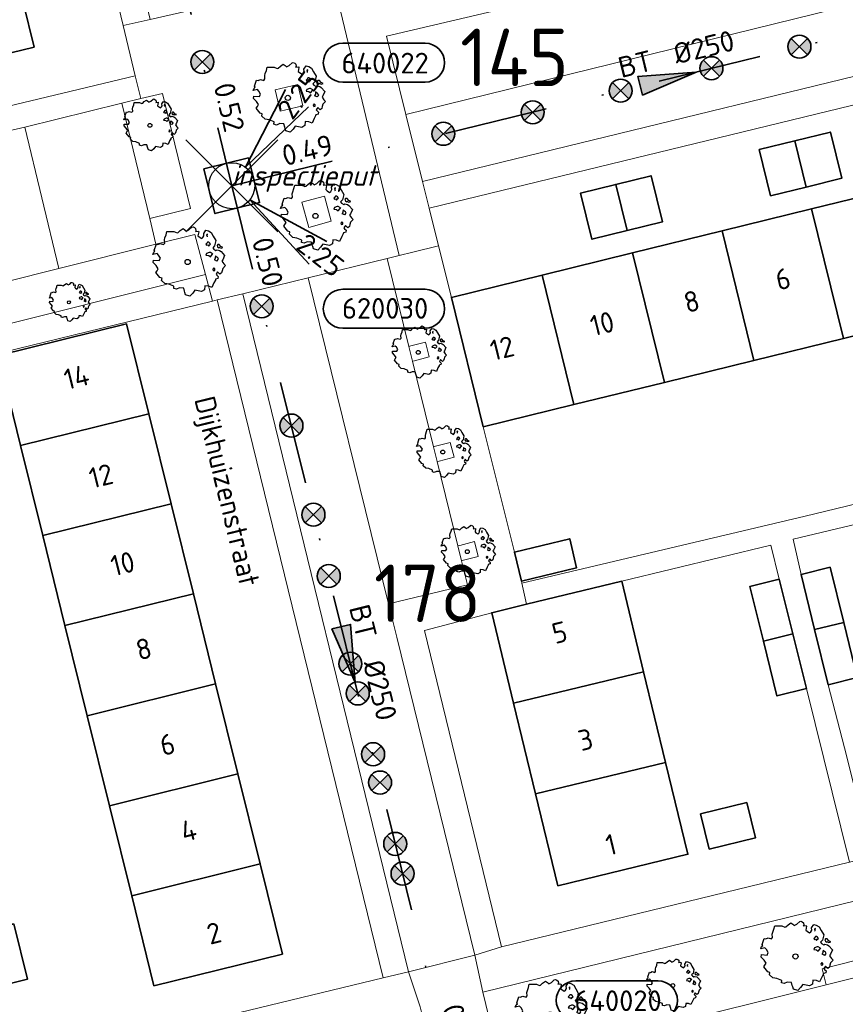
# Model space of a CAD drawing. Header units: metres. Extents: x 152391 to 157968, y 462336 to 467280.
# Tile 634 of 656: x 156888 to 156942, y 464532 to 464597. Entities that reach past the tile are written whole.
import ezdxf
from ezdxf.enums import TextEntityAlignment as Align

# ---------------------------------------------------------------- set-up
doc = ezdxf.new("R2010")
doc.units = ezdxf.units.M
doc.header["$LTSCALE"] = 0.75
doc.header["$PDMODE"] = 3
doc.header["$PDSIZE"] = 3
doc.linetypes.add('RI-VWA_BETON', pattern=[19, 9, -5, 0, -5])
doc.layers.get('0').update_dxf_attribs({"lineweight": 25})
doc.layers.get('defpoints').update_dxf_attribs({"lineweight": 25})
for name, color, linetype, lineweight in [('B-GV-GR-BOOM-S', 252, 'Continuous', 25), ('B-WE-GR-BEPLANTING_CULTUUR_BODEMBEDEKKER-GV', 251, 'Continuous', 18), ('B-WE-GR-GROENVOORZIENING-GV', 251, 'Continuous', 18), ('B-WE-OG-BEBOUWING-GV', 6, 'Continuous', 35), ('B-WE-OG-BEBOUWING-T18', 1, 'Continuous', 18), ('B-WE-OG-TERREIN_CULTUURSCHEIDING-GV', 251, 'Continuous', 18), ('B-WE-OG-TOPOGRAFIE-T18', 1, 'Continuous', 18), ('B-WE-VH-VERHARDING_ASFALT-GV', 251, 'Continuous', 18), ('B-WE-VH-VERHARDING_BETONSTRAATSTEEN-GV', 251, 'Continuous', 18), ('B-WE-VH-VERHARDING_TEGEL-GV', 251, 'Continuous', 18), ('N-OI-RI-T50', 130, 'Continuous', 50), ('N-OI-RI-VWA_PUTNUMMER-S @ 0.75', 36, 'Continuous', 35), ('N-OI-RI-VWA_RIOOLPUT_INSPECTIEPUT-S', 36, 'Continuous', 35), ('N-OI-RI-VWA_STROOMRICHTING-S @ 0.75', 36, 'Continuous', 35), ('N-OI-RI-VWA_TRANSPORTLEIDING_BETON_250-G', 36, 'RI-VWA_BETON', 35)]:
    doc.layers.add(name, color=color, linetype=linetype, lineweight=lineweight)
doc.layers.add('inspectieput', color=7, linetype='Continuous', plot=False)
doc.layers.add('N-OI-RI-VRIJVERVAL_HULPSTUK-S', color=210, linetype='Continuous', lineweight=35, plot=False)
doc.styles.add('NLCS-ISO', font='isocpeur.ttf')
doc.styles.add('NLCS-ISO-M750-T18', font='NLCS-ISO.ttf', dxfattribs={"height": 1.35})
doc.styles.add('NLCS-ISO-M750-T18_CURSIEF', font='NLCS-ISO.ttf', dxfattribs={"oblique": 15, "height": 1.35})
doc.styles.add('NLCS-ISO-M750-T50', font='NLCS-ISO.ttf', dxfattribs={"height": 3.75})

# ---------------------------------------------------------------- blocks, each defined once
blk = doc.blocks.new('B-SRI-PUT_VWA-SO')
at = {"flags": 128}
blk.add_lwpolyline([(-2, 2), (2, 2), (2, -2), (-2, -2)], close=True, dxfattribs=at)
at = {"lineweight": -3, "flags": 128}
blk.add_lwpolyline([(2, -2), (2, 2), (-2, 2), (-2, -2)], close=True, dxfattribs=at)
at = {"lineweight": -3}
blk.add_circle((0, 0), 2, dxfattribs=at)
blk = doc.blocks.new('*U320')
for q in [(4.673, 8.365), (6.678, 6.871)]:
    blk.add_line((1.195, 1.604), q)
blk.add_lwpolyline([(16.81, 12.391), (9.652, 12.391, 1), (9.652, 9.007), (16.81, 9.007, 1)], format="xyb", close=True)
at = {"ltscale": 0.1, "style": 'NLCS-ISO'}
blk.add_attdef('PUTHGT', text='', height=1.8, rotation=53.31234, dxfattribs=at).set_placement((4.547, 6.15), align=Align.MIDDLE_LEFT)
blk.add_attdef('PUTNR', text='', height=1.8, dxfattribs=at).set_placement((13.333, 10.667), align=Align.MIDDLE_CENTER)
blk = doc.blocks.new('*U178')
for q in [(5.834, 7.601), (7.601, 5.834)]:
    blk.add_line((1.414, 1.414), q)
blk.add_lwpolyline([(16.81, 12.391), (9.652, 12.391, 1), (9.652, 9.007), (16.81, 9.007, 1)], format="xyb", close=True)
at = {"ltscale": 0.1, "style": 'NLCS-ISO'}
blk.add_attdef('PUTHGT', text='', height=1.8, rotation=45, dxfattribs=at).set_placement((5.388, 5.428), align=Align.MIDDLE_LEFT)
blk.add_attdef('PUTNR', text='', height=1.8, dxfattribs=at).set_placement((13.333, 10.667), align=Align.MIDDLE_CENTER)
blk = doc.blocks.new('*U231')
for q in [(6.729, -6.822), (8.264, -4.849)]:
    blk.add_line((1.578, -1.229), q)
blk.add_lwpolyline([(16.81, -12.391), (9.652, -12.391, -1), (9.652, -9.007), (16.81, -9.007, -1)], format="xyb", close=True)
at = {"ltscale": 0.1, "style": 'NLCS-ISO'}
blk.add_attdef('PUTHGT', text='', height=1.8, rotation=322.10096, dxfattribs=at).set_placement((6.018, -4.72), align=Align.MIDDLE_LEFT)
blk.add_attdef('PUTNR', text='', height=1.8, dxfattribs=at).set_placement((13.333, -8.867), align=Align.MIDDLE_CENTER)
blk = doc.blocks.new('*U34')
at = {"ltscale": 0.1}
blk.add_hatch(color=256, dxfattribs=at).paths.add_polyline_path([(2.5, 0), (-2.5, -0.833), (-2.5, 0.833)])
at = {"ltscale": 0.1, "flags": 128}
blk.add_lwpolyline([(2.5, 0), (-2.5, -0.833), (-2.5, 0.833)], close=True, dxfattribs=at)
at = {"ltscale": 0.1, "style": 'NLCS-ISO'}
for tag, p in [('MAT', (-1, 0.5)), ('BOBL', (-32.674, 0))]:
    blk.add_attdef(tag, text='', height=1.8, dxfattribs=at).set_placement(p, align=Align.BOTTOM_RIGHT)
for tag, p in [('DIA', (1, 0.5)), ('BOBR', (31.728, -0.014))]:
    blk.add_attdef(tag, text='', height=1.8, dxfattribs=at).set_placement(p, align=Align.BOTTOM_LEFT)
at = {"layer": 'defpoints', "ltscale": 0.1, "style": 'NLCS-ISO', "flags": 1}
blk.add_attdef('JVA', text='', height=1.8, dxfattribs=at).set_placement((0, -1), align=Align.TOP_CENTER)
blk = doc.blocks.new('*U56')
at = {"ltscale": 0.1}
blk.add_hatch(color=256, dxfattribs=at).paths.add_polyline_path([(2.5, 0), (-2.5, -0.833), (-2.5, 0.833)])
at = {"ltscale": 0.1, "flags": 128}
blk.add_lwpolyline([(2.5, 0), (-2.5, -0.833), (-2.5, 0.833)], close=True, dxfattribs=at)
at = {"ltscale": 0.1, "style": 'NLCS-ISO'}
for tag, p in [('MAT', (-1, 0.5)), ('BOBL', (-29.73, 0))]:
    blk.add_attdef(tag, text='', height=1.8, dxfattribs=at).set_placement(p, align=Align.BOTTOM_RIGHT)
for tag, p in [('DIA', (1, 0.5)), ('BOBR', (28.784, -0.012))]:
    blk.add_attdef(tag, text='', height=1.8, dxfattribs=at).set_placement(p, align=Align.BOTTOM_LEFT)
at = {"layer": 'defpoints', "ltscale": 0.1, "style": 'NLCS-ISO', "flags": 1}
blk.add_attdef('JVA', text='', height=1.8, dxfattribs=at).set_placement((0, -1), align=Align.TOP_CENTER)
blk = doc.blocks.new('*U59')
at = {"ltscale": 0.1}
blk.add_hatch(color=256, dxfattribs=at).paths.add_polyline_path([(-2.5, 0), (2.5, -0.833), (2.5, 0.833)])
at = {"ltscale": 0.1, "flags": 128}
blk.add_lwpolyline([(-2.5, 0), (2.5, -0.833), (2.5, 0.833)], close=True, dxfattribs=at)
at = {"ltscale": 0.1, "style": 'NLCS-ISO'}
for tag, p in [('MAT', (-1, 0.5)), ('BOBL', (-31.521, 0))]:
    blk.add_attdef(tag, text='', height=1.8, dxfattribs=at).set_placement(p, align=Align.BOTTOM_RIGHT)
for tag, p in [('DIA', (1, 0.5)), ('BOBR', (33.597, -0.015))]:
    blk.add_attdef(tag, text='', height=1.8, dxfattribs=at).set_placement(p, align=Align.BOTTOM_LEFT)
at = {"layer": 'defpoints', "ltscale": 0.1, "style": 'NLCS-ISO', "flags": 1}
blk.add_attdef('JVA', text='', height=1.8, dxfattribs=at).set_placement((0, -1), align=Align.TOP_CENTER)
blk = doc.blocks.new('SRI-HULP')
h = blk.add_hatch(color=256)
h.dxf.hatch_style = 1
h.paths.add_polyline_path([(-0.707, 0.707, 0.198912), (-1, 0, 0.198912), (-0.707, -0.707), (0, 0)])
h = blk.add_hatch(color=256)
h.dxf.hatch_style = 1
h.paths.add_polyline_path([(1, 0, 0.198912), (0.707, 0.707), (0, 0), (0.707, -0.707, 0.198912)])
for p, q in [((-0.707, 0.707), (0.707, -0.707)), ((-0.707, -0.707), (0.707, 0.707))]:
    blk.add_line(p, q)
blk.add_circle((0, 0), 1)
blk = doc.blocks.new('ACMAP_ANN_TEMPLATE_type knoop')
at = {"layer": 'defpoints', "style": 'NLCS-ISO-M750-T18_CURSIEF', "oblique": 15}
blk.add_attdef('type_knoop', (0, 0), '', height=1.35, dxfattribs=at)
blk = doc.blocks.new('SGR-BOOM_21_30')
at = {"linetype": 'Continuous'}
for p, q in [((-1.109, 1.187), (-1.051, 1.335)), ((-1.051, 1.335), (-1.016, 1.499)), ((-1.016, 1.499), (-0.668, 1.499)), ((-0.668, 1.499), (-0.516, 1.433)), ((-0.516, 1.433), (-0.47, 1.45)), ((-0.47, 1.45), (-0.365, 1.548)), ((-0.365, 1.548), (-0.226, 1.647)), ((-0.226, 1.647), (-0.133, 1.581)), ((-0.133, 1.581), (-0.063, 1.515)), ((-0.063, 1.515), (0.065, 1.581)), ((0.065, 1.581), (0.205, 1.712)), ((0.205, 1.712), (0.263, 1.729)), ((0.263, 1.729), (0.333, 1.696)), ((0.333, 1.696), (0.391, 1.647)), ((0.402, 1.532), (0.379, 1.499)), ((0.379, 1.499), (0.53, 1.515)), ((0.391, 1.647), (0.402, 1.532)), ((0.542, 1.483), (0.507, 1.285)), ((0.507, 1.285), (0.565, 1.236)), ((0.53, 1.515), (0.542, 1.483)), ((0.751, 1.203), (0.798, 1.285)), ((0.786, 1.4), (0.891, 1.565)), ((0.798, 1.285), (0.786, 1.4)), ((0.891, 1.565), (1.019, 1.532)), ((0.972, 1.368), (0.926, 1.335)), ((0.926, 1.335), (0.949, 1.253)), ((0.961, 1.269), (0.972, 1.368)), ((1.019, 1.532), (1.158, 1.45)), ((1.158, 1.45), (1.251, 1.269)), ((-1.633, 0.579), (-1.528, 0.875)), ((-1.528, 0.875), (-1.458, 0.858)), ((-1.458, 0.858), (-1.342, 0.908)), ((-1.342, 0.908), (-1.179, 0.858)), ((-1.179, 0.858), (-1.121, 0.924)), ((-1.133, 1.088), (-1.109, 1.187)), ((-1.121, 0.924), (-1.133, 1.088)), ((0.565, 1.236), (0.693, 1.154)), ((0.693, 1.154), (0.751, 1.203)), ((0.937, 0.908), (0.891, 0.875)), ((0.891, 0.875), (0.926, 0.825)), ((0.926, 0.825), (0.984, 0.842)), ((0.972, 0.973), (0.937, 0.908)), ((0.949, 1.253), (0.961, 1.236)), ((1.03, 0.973), (0.972, 0.973)), ((0.984, 0.842), (1.03, 0.776)), ((1.077, 0.94), (1.03, 0.973)), ((1.03, 0.776), (1.077, 0.842)), ((1.124, 0.875), (1.077, 0.94)), ((1.077, 0.842), (1.124, 0.875)), ((1.321, 0.793), (1.228, 0.694)), ((1.228, 0.694), (1.275, 0.628)), ((1.251, 1.269), (1.379, 1.055)), ((1.379, 1.055), (1.321, 0.793)), ((1.472, 0.858), (1.438, 0.809)), ((1.438, 0.809), (1.461, 0.743)), ((1.461, 0.743), (1.531, 0.694)), ((1.542, 0.858), (1.472, 0.858)), ((1.531, 0.727), (1.635, 0.678)), ((1.531, 0.694), (1.542, 0.727)), ((1.624, 0.76), (1.542, 0.858)), ((1.728, 0.71), (1.624, 0.76)), ((1.635, 0.678), (1.728, 0.71)), ((-1.703, 0.365), (-1.656, 0.48)), ((-1.493, 0.415), (-1.703, 0.365)), ((-1.679, -0.029), (-1.668, 0.086)), ((-1.668, 0.086), (-1.389, 0.07)), ((-1.656, 0.48), (-1.598, 0.53)), ((-1.598, 0.53), (-1.633, 0.579)), ((-1.423, 0.333), (-1.493, 0.415)), ((-1.33, 0.185), (-1.423, 0.333)), ((-1.389, 0.07), (-1.33, 0.185)), ((0.926, 0.415), (0.891, 0.333)), ((0.891, 0.333), (1.03, 0.316)), ((1.054, 0.464), (0.926, 0.415)), ((1.03, 0.316), (1.112, 0.251)), ((1.112, 0.464), (1.054, 0.464)), ((1.217, 0.398), (1.112, 0.464)), ((1.112, 0.251), (1.205, 0.365)), ((1.205, 0.365), (1.24, 0.415)), ((1.275, 0.628), (1.379, 0.563)), ((1.344, 0.185), (1.31, 0.103)), ((1.434, 0.049), (1.31, 0.103)), ((1.356, 0.3), (1.344, 0.234)), ((1.344, 0.234), (1.344, 0.185)), ((1.426, 0.234), (1.356, 0.3)), ((1.379, 0.563), (1.438, 0.595)), ((1.472, 0.201), (1.426, 0.234)), ((1.434, 0.049), (1.507, 0.136)), ((1.438, 0.595), (1.565, 0.563)), ((1.507, 0.136), (1.472, 0.201)), ((1.565, 0.563), (1.635, 0.513)), ((1.635, 0.513), (1.81, 0.316)), ((1.717, 0.103), (1.67, 0.037)), ((1.67, 0.037), (1.763, -0.094)), ((1.81, 0.316), (1.717, 0.103)), ((-1.54, -0.177), (-1.679, -0.029)), ((-1.551, -0.505), (-1.493, -0.423)), ((-1.354, -0.752), (-1.551, -0.505)), ((-1.435, -0.324), (-1.54, -0.177)), ((-1.493, -0.423), (-1.435, -0.324)), ((1.286, -0.292), (1.24, -0.357)), ((1.24, -0.357), (1.251, -0.423)), ((1.263, -0.423), (1.333, -0.407)), ((1.333, -0.341), (1.286, -0.292)), ((1.333, -0.407), (1.333, -0.341)), ((1.461, -0.472), (1.391, -0.587)), ((1.391, -0.587), (1.426, -0.637)), ((1.426, -0.637), (1.496, -0.702)), ((1.577, -0.587), (1.461, -0.472)), ((1.658, -0.522), (1.577, -0.587)), ((1.682, -0.423), (1.658, -0.522)), ((1.717, -0.308), (1.682, -0.423)), ((1.845, -0.177), (1.717, -0.308)), ((1.763, -0.094), (1.845, -0.177)), ((-1.249, -0.784), (-1.354, -0.752)), ((-1.272, -0.899), (-1.249, -0.784)), ((-1.109, -1.047), (-1.272, -0.899)), ((-0.912, -1.08), (-1.109, -1.047)), ((-0.668, -1.179), (-0.912, -1.08)), ((-0.679, -1.294), (-0.668, -1.179)), ((-0.4, -1.261), (-0.551, -1.326)), ((-0.191, -1.277), (-0.4, -1.261)), ((-0.156, -1.425), (-0.191, -1.277)), ((0.844, -1.162), (0.833, -1.359)), ((1.03, -1.179), (0.844, -1.162)), ((1.182, -1.244), (1.03, -1.179)), ((1.286, -1.014), (1.182, -1.244)), ((1.356, -0.883), (1.286, -1.014)), ((1.368, -0.834), (1.356, -0.883)), ((1.484, -0.801), (1.368, -0.834)), ((1.496, -0.702), (1.484, -0.801)), ((-0.551, -1.326), (-0.679, -1.294)), ((-0.133, -1.491), (-0.156, -1.425)), ((-0.098, -1.606), (-0.133, -1.491)), ((0.112, -1.671), (-0.098, -1.606)), ((0.251, -1.524), (0.112, -1.671)), ((0.356, -1.376), (0.251, -1.524)), ((0.682, -1.441), (0.356, -1.376)), ((0.833, -1.359), (0.682, -1.441))]:
    blk.add_line(p, q, dxfattribs=at)
blk.add_circle((0, 0), 0.126, dxfattribs=at)
blk = doc.blocks.new('SGR-BOOM_31_50')
at = {"linetype": 'Continuous'}
for p, q in [((-1.402, 1.78), (-1.355, 1.999)), ((-1.355, 1.999), (-0.89, 1.999)), ((-0.89, 1.999), (-0.688, 1.911)), ((-0.688, 1.911), (-0.626, 1.933)), ((-0.626, 1.933), (-0.487, 2.064)), ((-0.487, 2.064), (-0.301, 2.196)), ((-0.301, 2.196), (-0.177, 2.108)), ((-0.177, 2.108), (-0.084, 2.02)), ((-0.084, 2.02), (0.087, 2.108)), ((0.087, 2.108), (0.273, 2.283)), ((0.273, 2.283), (0.351, 2.305)), ((0.351, 2.305), (0.444, 2.261)), ((0.444, 2.261), (0.521, 2.196)), ((0.537, 2.042), (0.506, 1.999)), ((0.506, 1.999), (0.707, 2.02)), ((0.521, 2.196), (0.537, 2.042)), ((0.723, 1.977), (0.676, 1.714)), ((0.707, 2.02), (0.723, 1.977)), ((1.048, 1.867), (1.188, 2.086)), ((1.188, 2.086), (1.358, 2.042)), ((1.358, 2.042), (1.545, 1.933)), ((1.545, 1.933), (1.669, 1.692)), ((-1.51, 1.451), (-1.479, 1.582)), ((-1.495, 1.232), (-1.51, 1.451)), ((-1.479, 1.582), (-1.402, 1.78)), ((0.676, 1.714), (0.754, 1.648)), ((0.754, 1.648), (0.924, 1.539)), ((0.924, 1.539), (1.002, 1.604)), ((1.002, 1.604), (1.064, 1.714)), ((1.064, 1.714), (1.048, 1.867)), ((1.296, 1.823), (1.234, 1.78)), ((1.234, 1.78), (1.265, 1.67)), ((1.296, 1.298), (1.25, 1.21)), ((1.265, 1.67), (1.281, 1.648)), ((1.281, 1.692), (1.296, 1.823)), ((1.374, 1.298), (1.296, 1.298)), ((1.436, 1.254), (1.374, 1.298)), ((1.669, 1.692), (1.839, 1.407)), ((1.839, 1.407), (1.762, 1.057)), ((-2.208, 0.641), (-2.131, 0.706)), ((-2.177, 0.772), (-2.038, 1.166)), ((-2.131, 0.706), (-2.177, 0.772)), ((-2.038, 1.166), (-1.944, 1.144)), ((-1.944, 1.144), (-1.789, 1.21)), ((-1.789, 1.21), (-1.572, 1.144)), ((-1.572, 1.144), (-1.495, 1.232)), ((1.25, 1.21), (1.188, 1.166)), ((1.188, 1.166), (1.234, 1.101)), ((1.234, 1.101), (1.312, 1.122)), ((1.312, 1.122), (1.374, 1.035)), ((1.374, 1.035), (1.436, 1.122)), ((1.498, 1.166), (1.436, 1.254)), ((1.436, 1.122), (1.498, 1.166)), ((1.762, 1.057), (1.638, 0.925)), ((1.638, 0.925), (1.7, 0.838)), ((1.7, 0.838), (1.839, 0.75)), ((1.839, 0.75), (1.917, 0.794)), ((1.963, 1.144), (1.917, 1.079)), ((1.917, 1.079), (1.948, 0.991)), ((1.917, 0.794), (2.087, 0.75)), ((1.948, 0.991), (2.041, 0.925)), ((2.056, 1.144), (1.963, 1.144)), ((2.041, 0.969), (2.18, 0.903)), ((2.041, 0.925), (2.056, 0.969)), ((2.165, 1.013), (2.056, 1.144)), ((2.087, 0.75), (2.18, 0.684)), ((2.304, 0.947), (2.165, 1.013)), ((2.18, 0.903), (2.304, 0.947)), ((2.18, 0.684), (2.413, 0.422)), ((-2.27, 0.487), (-2.208, 0.641)), ((-1.991, 0.553), (-2.27, 0.487)), ((-2.239, -0.038), (-2.224, 0.115)), ((-2.224, 0.115), (-1.851, 0.093)), ((-1.898, 0.444), (-1.991, 0.553)), ((-1.774, 0.246), (-1.898, 0.444)), ((-1.851, 0.093), (-1.774, 0.246)), ((1.234, 0.553), (1.188, 0.444)), ((1.188, 0.444), (1.374, 0.422)), ((1.405, 0.619), (1.234, 0.553)), ((1.374, 0.422), (1.483, 0.334)), ((1.483, 0.619), (1.405, 0.619)), ((1.622, 0.531), (1.483, 0.619)), ((1.483, 0.334), (1.607, 0.487)), ((1.607, 0.487), (1.653, 0.553)), ((1.793, 0.246), (1.746, 0.137)), ((1.911, 0.065), (1.746, 0.137)), ((1.808, 0.4), (1.793, 0.312)), ((1.793, 0.312), (1.793, 0.246)), ((1.901, 0.312), (1.808, 0.4)), ((1.963, 0.268), (1.901, 0.312)), ((1.911, 0.065), (2.01, 0.181)), ((2.01, 0.181), (1.963, 0.268)), ((2.289, 0.137), (2.227, 0.049)), ((2.227, 0.049), (2.351, -0.126)), ((2.413, 0.422), (2.289, 0.137)), ((-2.053, -0.235), (-2.239, -0.038)), ((-2.069, -0.673), (-1.991, -0.564)), ((-1.913, -0.433), (-2.053, -0.235)), ((-1.991, -0.564), (-1.913, -0.433)), ((1.715, -0.389), (1.653, -0.476)), ((1.653, -0.476), (1.669, -0.564)), ((1.684, -0.564), (1.777, -0.542)), ((1.777, -0.454), (1.715, -0.389)), ((1.777, -0.542), (1.777, -0.454)), ((1.948, -0.63), (1.855, -0.783)), ((2.103, -0.783), (1.948, -0.63)), ((2.242, -0.564), (2.211, -0.695)), ((2.289, -0.411), (2.242, -0.564)), ((2.459, -0.235), (2.289, -0.411)), ((2.351, -0.126), (2.459, -0.235)), ((-1.805, -1.002), (-2.069, -0.673)), ((-1.665, -1.046), (-1.805, -1.002)), ((-1.696, -1.199), (-1.665, -1.046)), ((-1.479, -1.396), (-1.696, -1.199)), ((1.808, -1.177), (1.715, -1.352)), ((1.824, -1.112), (1.808, -1.177)), ((1.979, -1.068), (1.824, -1.112)), ((1.855, -0.783), (1.901, -0.849)), ((1.901, -0.849), (1.994, -0.936)), ((1.994, -0.936), (1.979, -1.068)), ((2.211, -0.695), (2.103, -0.783)), ((-1.216, -1.44), (-1.479, -1.396)), ((-0.89, -1.571), (-1.216, -1.44)), ((-0.906, -1.725), (-0.89, -1.571)), ((-0.735, -1.769), (-0.906, -1.725)), ((-0.533, -1.681), (-0.735, -1.769)), ((-0.254, -1.703), (-0.533, -1.681)), ((-0.208, -1.9), (-0.254, -1.703)), ((-0.177, -1.988), (-0.208, -1.9)), ((0.475, -1.834), (0.335, -2.031)), ((0.909, -1.922), (0.475, -1.834)), ((1.11, -1.812), (0.909, -1.922)), ((1.126, -1.55), (1.11, -1.812)), ((1.374, -1.571), (1.126, -1.55)), ((1.576, -1.659), (1.374, -1.571)), ((1.715, -1.352), (1.576, -1.659)), ((-0.13, -2.141), (-0.177, -1.988)), ((0.149, -2.229), (-0.13, -2.141)), ((0.335, -2.031), (0.149, -2.229))]:
    blk.add_line(p, q, dxfattribs=at)
blk.add_circle((0, 0), 0.169, dxfattribs=at)
blk = doc.blocks.new('SGR-BOOM_0_20')
at = {"linetype": 'Continuous'}
for p, q in [((0.154, 1.284), (0.197, 1.297)), ((0.197, 1.297), (0.25, 1.272)), ((-1.225, 0.434), (-1.146, 0.656)), ((-1.146, 0.656), (-1.094, 0.644)), ((-1.094, 0.644), (-1.007, 0.681)), ((-1.007, 0.681), (-0.884, 0.644)), ((-0.884, 0.644), (-0.841, 0.693)), ((-0.85, 0.816), (-0.832, 0.89)), ((-0.841, 0.693), (-0.85, 0.816)), ((-0.832, 0.89), (-0.788, 1.001)), ((-0.788, 1.001), (-0.762, 1.124)), ((-0.762, 1.124), (-0.501, 1.124)), ((-0.501, 1.124), (-0.387, 1.075)), ((-0.387, 1.075), (-0.352, 1.087)), ((-0.352, 1.087), (-0.274, 1.161)), ((-0.274, 1.161), (-0.169, 1.235)), ((-0.169, 1.235), (-0.099, 1.186)), ((-0.099, 1.186), (-0.047, 1.137)), ((-0.047, 1.137), (0.049, 1.186)), ((0.049, 1.186), (0.154, 1.284)), ((0.25, 1.272), (0.293, 1.235)), ((0.302, 1.149), (0.284, 1.124)), ((0.284, 1.124), (0.398, 1.137)), ((0.293, 1.235), (0.302, 1.149)), ((0.407, 1.112), (0.38, 0.964)), ((0.38, 0.964), (0.424, 0.927)), ((0.398, 1.137), (0.407, 1.112)), ((0.424, 0.927), (0.52, 0.865)), ((0.52, 0.865), (0.564, 0.902)), ((0.564, 0.902), (0.598, 0.964)), ((0.59, 1.05), (0.668, 1.173)), ((0.598, 0.964), (0.59, 1.05)), ((0.668, 1.173), (0.764, 1.149)), ((0.703, 0.681), (0.668, 0.656)), ((0.668, 0.656), (0.694, 0.619)), ((0.729, 1.026), (0.694, 1.001)), ((0.694, 1.001), (0.712, 0.939)), ((0.729, 0.73), (0.703, 0.681)), ((0.712, 0.939), (0.721, 0.927)), ((0.721, 0.952), (0.729, 1.026)), ((0.773, 0.73), (0.729, 0.73)), ((0.764, 1.149), (0.869, 1.087)), ((0.808, 0.705), (0.773, 0.73)), ((0.843, 0.656), (0.808, 0.705)), ((0.808, 0.631), (0.843, 0.656)), ((0.869, 1.087), (0.939, 0.952)), ((0.939, 0.952), (1.035, 0.792)), ((1.035, 0.792), (0.991, 0.594)), ((1.104, 0.644), (1.078, 0.607)), ((1.157, 0.644), (1.104, 0.644)), ((1.218, 0.57), (1.157, 0.644)), ((-1.277, 0.274), (-1.242, 0.36)), ((-1.12, 0.311), (-1.277, 0.274)), ((-1.259, -0.022), (-1.251, 0.065)), ((-1.251, 0.065), (-1.041, 0.052)), ((-1.242, 0.36), (-1.198, 0.397)), ((-1.198, 0.397), (-1.225, 0.434)), ((-1.068, 0.249), (-1.12, 0.311)), ((-0.998, 0.139), (-1.068, 0.249)), ((-1.041, 0.052), (-0.998, 0.139)), ((0.694, 0.311), (0.668, 0.249)), ((0.668, 0.249), (0.773, 0.237)), ((0.694, 0.619), (0.738, 0.631)), ((0.79, 0.348), (0.694, 0.311)), ((0.738, 0.631), (0.773, 0.582)), ((0.773, 0.582), (0.808, 0.631)), ((0.773, 0.237), (0.834, 0.188)), ((0.834, 0.348), (0.79, 0.348)), ((0.912, 0.299), (0.834, 0.348)), ((0.834, 0.188), (0.904, 0.274)), ((0.904, 0.274), (0.93, 0.311)), ((0.991, 0.594), (0.921, 0.521)), ((0.921, 0.521), (0.956, 0.471)), ((0.956, 0.471), (1.035, 0.422)), ((1.008, 0.139), (0.982, 0.077)), ((1.075, 0.037), (0.982, 0.077)), ((1.017, 0.225), (1.008, 0.176)), ((1.008, 0.176), (1.008, 0.139)), ((1.069, 0.176), (1.017, 0.225)), ((1.035, 0.422), (1.078, 0.447)), ((1.104, 0.151), (1.069, 0.176)), ((1.075, 0.037), (1.13, 0.102)), ((1.078, 0.607), (1.096, 0.557)), ((1.078, 0.447), (1.174, 0.422)), ((1.096, 0.557), (1.148, 0.521)), ((1.13, 0.102), (1.104, 0.151)), ((1.148, 0.545), (1.226, 0.508)), ((1.148, 0.521), (1.157, 0.545)), ((1.174, 0.422), (1.226, 0.385)), ((1.296, 0.533), (1.218, 0.57)), ((1.226, 0.508), (1.296, 0.533)), ((1.226, 0.385), (1.357, 0.237)), ((1.287, 0.077), (1.253, 0.028)), ((1.253, 0.028), (1.322, -0.071)), ((1.357, 0.237), (1.287, 0.077)), ((-1.155, -0.132), (-1.259, -0.022)), ((-1.164, -0.379), (-1.12, -0.317)), ((-1.015, -0.564), (-1.164, -0.379)), ((-1.076, -0.243), (-1.155, -0.132)), ((-1.12, -0.317), (-1.076, -0.243)), ((-0.937, -0.588), (-1.015, -0.564)), ((-0.954, -0.675), (-0.937, -0.588)), ((0.965, -0.219), (0.93, -0.268)), ((0.93, -0.268), (0.939, -0.317)), ((0.947, -0.317), (1, -0.305)), ((1, -0.256), (0.965, -0.219)), ((1, -0.305), (1, -0.256)), ((1.026, -0.625), (1.017, -0.662)), ((1.113, -0.601), (1.026, -0.625)), ((1.096, -0.354), (1.043, -0.44)), ((1.043, -0.44), (1.069, -0.477)), ((1.069, -0.477), (1.122, -0.527)), ((1.183, -0.44), (1.096, -0.354)), ((1.122, -0.527), (1.113, -0.601)), ((1.244, -0.391), (1.183, -0.44)), ((1.261, -0.317), (1.244, -0.391)), ((1.287, -0.231), (1.261, -0.317)), ((1.383, -0.132), (1.287, -0.231)), ((1.322, -0.071), (1.383, -0.132)), ((-0.832, -0.785), (-0.954, -0.675)), ((-0.684, -0.81), (-0.832, -0.785)), ((-0.501, -0.884), (-0.684, -0.81)), ((-0.509, -0.97), (-0.501, -0.884)), ((-0.413, -0.995), (-0.509, -0.97)), ((-0.3, -0.946), (-0.413, -0.995)), ((-0.143, -0.958), (-0.3, -0.946)), ((-0.117, -1.069), (-0.143, -0.958)), ((-0.099, -1.118), (-0.117, -1.069)), ((-0.073, -1.204), (-0.099, -1.118)), ((0.084, -1.254), (-0.073, -1.204)), ((0.188, -1.143), (0.084, -1.254)), ((0.267, -1.032), (0.188, -1.143)), ((0.511, -1.081), (0.267, -1.032)), ((0.625, -1.019), (0.511, -1.081)), ((0.633, -0.872), (0.625, -1.019)), ((0.773, -0.884), (0.633, -0.872)), ((0.886, -0.933), (0.773, -0.884)), ((0.965, -0.761), (0.886, -0.933)), ((1.017, -0.662), (0.965, -0.761))]:
    blk.add_line(p, q, dxfattribs=at)
blk.add_circle((0, 0), 0.0948, dxfattribs=at)

msp = doc.modelspace()

# ---------------------------------------------------------------- linework, layer by layer
at = {"layer": 'B-WE-GR-BEPLANTING_CULTUUR_BODEMBEDEKKER-GV'}
for points in [[(156906.44, 464592.37), (156904.97, 464592.02), (156905.3, 464590.63), (156906.77, 464590.98)], [(156894.97, 464591.15), (156896.81, 464583.64), (156899.45, 464584.28), (156897.62, 464591.79), (156896.21, 464591.45)], [(156908.63, 464583.45), (156908.18, 464585.1), (156906.71, 464584.7), (156907.16, 464583.05)], [(156900.43, 464579.981), (156899.743, 464582.593), (156897.199, 464581.955), (156890.871, 464580.367), (156883.75, 464578.581), (156878.821, 464577.344), (156879.455, 464574.719)]]:
    msp.add_lwpolyline(points, close=True, dxfattribs=at)
at = {"layer": 'B-WE-GR-GROENVOORZIENING-GV'}
for points in [[(156913.932, 464574.323), (156914.054, 464574.354), (156915.023, 464574.599), (156914.778, 464575.569), (156913.808, 464575.323), (156913.694, 464575.294)], [(156915.54, 464567.778), (156915.666, 464567.81), (156916.636, 464568.056), (156916.39, 464569.025), (156915.421, 464568.78), (156915.301, 464568.75)], [(156916.89, 464562.28), (156917.129, 464561.31), (156917.248, 464561.34), (156918.218, 464561.585), (156917.972, 464562.555), (156917.003, 464562.309)]]:
    msp.add_lwpolyline(points, close=True, dxfattribs=at)
at = {"layer": 'B-WE-OG-BEBOUWING-GV'}
for points in [[(156879.397, 464598.599), (156880.831, 464592.754), (156889.251, 464594.819), (156887.817, 464600.664)], [(156939.596, 464585.685), (156941.911, 464586.253), (156941.172, 464589.264), (156938.856, 464588.695)], [(156938.856, 464588.695), (156936.541, 464588.127), (156937.28, 464585.116), (156939.596, 464585.685)], [(156927.923, 464582.842), (156930.222, 464583.406), (156929.483, 464586.417), (156927.184, 464585.852)], [(156927.923, 464582.842), (156927.184, 464585.852), (156924.885, 464585.288), (156925.624, 464582.277)], [(156948.075, 464577.297), (156946, 464585.743), (156939.947, 464584.254), (156942.024, 464575.811)], [(156936.192, 464574.378), (156942.024, 464575.811), (156939.947, 464584.254), (156934.114, 464582.819)], [(156934.114, 464582.819), (156928.281, 464581.383), (156930.356, 464572.946), (156936.192, 464574.378)], [(156922.374, 464579.93), (156924.446, 464571.494), (156930.356, 464572.946), (156928.281, 464581.383)], [(156918.539, 464570.044), (156924.446, 464571.494), (156922.374, 464579.93), (156916.467, 464578.48)], [(156888.361, 464568.82), (156896.734, 464570.89), (156895.283, 464576.762), (156886.909, 464574.692)], [(156896.734, 464570.89), (156888.361, 464568.82), (156889.812, 464562.948), (156898.186, 464565.018)], [(156891.264, 464557.076), (156899.637, 464559.146), (156898.186, 464565.018), (156889.812, 464562.948)], [(156921.026, 464559.987), (156924.631, 464560.854), (156924.177, 464562.745), (156920.572, 464561.879)], [(156940.145, 464556.822), (156942.042, 464557.287), (156941.16, 464560.887), (156939.263, 464560.422)], [(156936.806, 464556.054), (156938.725, 464556.532), (156937.839, 464560.097), (156935.919, 464559.62)], [(156920.523, 464552.01), (156928.999, 464554.064), (156927.568, 464559.97), (156921.365, 464558.467), (156919.092, 464557.916)], [(156892.715, 464551.204), (156901.089, 464553.274), (156899.637, 464559.146), (156891.264, 464557.076)], [(156942.042, 464557.287), (156940.145, 464556.822), (156941.027, 464553.222), (156942.924, 464553.686)], [(156936.806, 464556.054), (156937.692, 464552.489), (156939.612, 464552.966), (156938.725, 464556.532)], [(156920.523, 464552.01), (156921.954, 464546.104), (156930.43, 464548.158), (156928.999, 464554.064)], [(156901.089, 464553.274), (156892.715, 464551.204), (156894.167, 464545.332), (156902.54, 464547.402)], [(156930.43, 464548.158), (156921.954, 464546.104), (156923.406, 464540.114), (156931.882, 464542.168)], [(156902.54, 464547.402), (156894.167, 464545.332), (156895.618, 464539.461), (156903.991, 464541.531)], [(156933.269, 464542.505), (156936.282, 464543.235), (156935.726, 464545.531), (156932.713, 464544.801)], [(156895.618, 464539.461), (156897.07, 464533.587), (156905.443, 464535.657), (156903.991, 464541.531)], [(156887.927, 464537.616), (156885.981, 464537.13), (156886.879, 464533.534), (156888.826, 464534.02)]]:
    msp.add_lwpolyline(points, close=True, dxfattribs=at)
at = {"layer": 'B-WE-OG-TERREIN_CULTUURSCHEIDING-GV'}
msp.add_lwpolyline([(156940.911, 464533.644), (156940.65, 464534.692), (156943.828, 464535.49), (156942.908, 464539.144), (156918.518, 464533.159), (156919.687, 464528.346), (156929.324, 464530.752)], close=True, dxfattribs=at)
at = {"layer": 'B-WE-VH-VERHARDING_ASFALT-GV'}
msp.add_lwpolyline([(156964.671, 464539.574), (156948.584, 464535.559), (156940.911, 464533.644), (156929.324, 464530.752), (156930.522, 464525.858), (156931.171, 464526.015), (156933.121, 464524.656), (156975.548, 464535.103), (157000, 464541.126), (157043.822, 464551.804), (157055.114, 464554.524), (157066.506, 464557.268), (157105.348, 464566.809)], dxfattribs=at)
at = {"layer": 'B-WE-VH-VERHARDING_BETONSTRAATSTEEN-GV'}
for points in [[(156886.804, 464637.606), (156885.159, 464637.208), (156895.053, 464596.22), (156896.821, 464596.622)], [(156913.493, 464590.416), (156950.867, 464599.643), (156949.679, 464604.356), (156929.566, 464599.613), (156912.221, 464595.522)], [(156954.722, 464595.828), (156953.619, 464600.322), (156950.867, 464599.643), (156913.493, 464590.416), (156914.584, 464586.036)], [(156955.153, 464594.074), (156954.722, 464595.828), (156914.584, 464586.036), (156915.015, 464584.309)], [(156919.092, 464557.916), (156921.365, 464558.467), (156921.058, 464559.844), (156921.026, 464559.987), (156920.572, 464561.879), (156918.539, 464570.044), (156916.467, 464578.48), (156915.628, 464581.846), (156913.944, 464581.435), (156913.049, 464581.216), (156912.285, 464581.029), (156913.694, 464575.294), (156913.808, 464575.323), (156914.778, 464575.569), (156915.023, 464574.599), (156914.054, 464574.354), (156913.932, 464574.323), (156915.301, 464568.75), (156915.421, 464568.78), (156916.39, 464569.025), (156916.636, 464568.056), (156915.666, 464567.81), (156915.54, 464567.778), (156916.89, 464562.28), (156917.003, 464562.309), (156917.972, 464562.555), (156918.218, 464561.585), (156917.248, 464561.34), (156917.129, 464561.31), (156917.517, 464559.729), (156912.363, 464558.488), (156912.896, 464556.318), (156917.992, 464535.583), (156919.724, 464536.118), (156914.712, 464556.761)], [(156913.694, 464575.294), (156912.285, 464581.029), (156907.13, 464579.77), (156912.363, 464558.488), (156917.517, 464559.729), (156917.129, 464561.31), (156916.89, 464562.28), (156915.54, 464567.778), (156915.301, 464568.75), (156913.932, 464574.323)], [(156902.853, 464578.725), (156913.671, 464534.503), (156917.992, 464535.583), (156912.896, 464556.318), (156912.363, 464558.488), (156907.13, 464579.77)], [(156901.18, 464578.317), (156912.023, 464534.094), (156913.671, 464534.503), (156902.853, 464578.725)], [(156917.992, 464535.583), (156913.671, 464534.503), (156914.418, 464532.205), (156915.634, 464527.334), (156919.687, 464528.346), (156918.518, 464533.159)]]:
    msp.add_lwpolyline(points, close=True, dxfattribs=at)
at = {"layer": 'B-WE-VH-VERHARDING_TEGEL-GV'}
for points in [[(156915.701, 464607.119), (156907.327, 464605.082), (156907.7, 464603.55), (156913.049, 464581.216), (156913.944, 464581.435), (156915.628, 464581.846), (156915.015, 464584.309), (156914.584, 464586.036), (156913.493, 464590.416), (156912.221, 464595.522), (156929.566, 464599.613), (156928.832, 464602.547), (156928.14, 464605.32), (156927.26, 464608.891), (156927.003, 464609.934), (156926.871, 464609.902), (156925.676, 464609.604)], [(156912.285, 464581.029), (156913.049, 464581.216), (156907.7, 464603.55), (156907.327, 464605.082), (156901.408, 464603.652), (156899.9, 464603.29), (156901.312, 464597.644), (156896.821, 464596.622), (156895.053, 464596.22), (156895.847, 464592.929), (156896.21, 464591.45), (156897.62, 464591.79), (156899.45, 464584.28), (156896.81, 464583.64), (156897.199, 464581.955), (156899.743, 464582.593), (156900.43, 464579.981), (156900.889, 464578.246), (156901.18, 464578.317), (156902.853, 464578.725), (156907.13, 464579.77)], [(156906.44, 464592.37), (156906.77, 464590.98), (156905.3, 464590.63), (156904.97, 464592.02)], [(156890.871, 464580.367), (156897.199, 464581.955), (156896.81, 464583.64), (156894.97, 464591.15), (156888.64, 464589.59)], [(156879.22, 464584.631), (156882.134, 464585.329), (156883.75, 464578.581), (156890.871, 464580.367), (156888.64, 464589.59), (156878.589, 464587.256)], [(156908.63, 464583.45), (156907.16, 464583.05), (156906.71, 464584.7), (156908.18, 464585.1)], [(156956.933, 464567.08), (156961.576, 464568.216), (156961.261, 464569.485), (156939.537, 464564.208), (156921.058, 464559.844), (156921.365, 464558.467), (156927.568, 464559.97), (156937.298, 464562.329), (156937.839, 464560.097), (156938.725, 464556.532), (156939.612, 464552.966), (156942.416, 464541.643), (156943.857, 464541.993), (156943.162, 464544.847), (156942.254, 464548.518), (156941.027, 464553.222), (156940.145, 464556.822), (156939.263, 464560.422), (156938.745, 464562.714), (156948.51, 464565.043)]]:
    msp.add_lwpolyline(points, close=True, dxfattribs=at)
for points in [[(156878.589, 464587.256), (156888.64, 464589.59), (156894.97, 464591.15), (156896.21, 464591.45), (156895.847, 464592.929), (156871.236, 464587.038)], [(156877.27, 464572.476), (156900.889, 464578.246), (156900.43, 464579.981), (156879.455, 464574.719)], [(156969.004, 464546.752), (156968.69, 464548.036), (156966.744, 464547.565), (156943.857, 464541.993), (156942.416, 464541.643), (156919.724, 464536.118), (156917.992, 464535.583), (156918.518, 464533.159), (156942.908, 464539.144), (156943.828, 464535.49), (156940.65, 464534.692), (156940.911, 464533.644), (156948.584, 464535.559), (156948.344, 464536.595), (156945.165, 464535.797), (156944.304, 464539.481), (156964.386, 464544.482), (156965.531, 464539.875)], [(156914.418, 464532.205), (156913.671, 464534.503), (156912.023, 464534.094), (156891.255, 464529.075), (156888.364, 464528.377), (156888.238, 464528.346), (156888.147, 464528.326), (156886.839, 464528.038), (156886.846, 464528.01), (156861.112, 464521.793), (156862.457, 464516.589), (156865.409, 464517.367), (156864.739, 464520.019), (156887.384, 464525.546), (156888.641, 464520.483)]]:
    msp.add_lwpolyline(points, dxfattribs=at)
at = {"layer": 'inspectieput'}
msp.add_point((156902.14, 464585.77), dxfattribs=at)
msp.add_point((156902.14, 464585.77), dxfattribs=at)
at = {"layer": 'N-OI-RI-VWA_TRANSPORTLEIDING_BETON_250-G'}
for p, q in [((156887.98, 464645.4), (156902.14, 464585.77)), ((156902.14, 464585.77), (156959.06, 464599.71)), ((156917.33, 464524.61), (156902.14, 464585.77))]:
    msp.add_line(p, q, dxfattribs=at)

# ---------------------------------------------------------------- block references
at = {"layer": 'B-GV-GR-BOOM-S', "transparency": 33554559}
for name, p in [('SGR-BOOM_31_50', (156905.8, 464591.5)), ('SGR-BOOM_21_30', (156896.803, 464589.707)), ('SGR-BOOM_31_50', (156907.6, 464583.8)), ('SGR-BOOM_31_50', (156899.264, 464580.793)), ('SGR-BOOM_0_20', (156891.526, 464578.166)), ('SGR-BOOM_21_30', (156914.3, 464574.9)), ('SGR-BOOM_21_30', (156915.9, 464568.4)), ('SGR-BOOM_21_30', (156917.5, 464561.9)), ('SGR-BOOM_31_50', (156938.9, 464535.5)), ('SGR-BOOM_21_30', (156930.9, 464533.6)), ('SGR-BOOM_31_50', (156922.9, 464531.7))]:
    msp.add_blockref(name, p, dxfattribs=at)
at = {"layer": 'defpoints'}
msp.add_blockref('ACMAP_ANN_TEMPLATE_type knoop', (156902.14, 464585.77), dxfattribs=at).add_auto_attribs({'type_knoop': 'inspectieput'})
msp.add_blockref('ACMAP_ANN_TEMPLATE_type knoop', (156902.14, 464585.77), dxfattribs=at).add_auto_attribs({'type_knoop': 'inspectieput'})
at = {"layer": 'N-OI-RI-VRIJVERVAL_HULPSTUK-S', "xscale": 0.75, "yscale": 0.75, "zscale": 0.75}
for p in [(156939.156, 464594.844), (156900.219, 464593.844), (156933.422, 464593.438), (156927.5, 464591.969), (156921.766, 464590.562), (156915.938, 464589.156), (156904.094, 464577.906), (156906.031, 464570.125), (156907.469, 464564.312), (156908.469, 464560.312), (156909.875, 464554.594), (156910.359, 464552.656), (156911.359, 464548.688), (156911.812, 464546.844), (156912.797, 464542.844), (156913.281, 464540.906)]:
    msp.add_blockref('SRI-HULP', p, dxfattribs=at)
at = {"layer": 'N-OI-RI-VWA_PUTNUMMER-S @ 0.75', "xscale": 0.75, "yscale": 0.75, "zscale": 0.75}
for name, p, values in [('*U320', (156902.14, 464585.77), {'PUTNR': '640022', 'PUTHGT': '2.25'}), ('*U178', (156917.33, 464524.61), {'PUTNR': '640020', 'PUTHGT': '2.05'})]:
    msp.add_blockref(name, p, dxfattribs=at).add_auto_attribs(values)
at = {"layer": 'N-OI-RI-VWA_PUTNUMMER-S @ 0.75'}
ref = msp.add_blockref('*U231', (156902.14, 464585.77), dxfattribs=dict(at, xscale=0.75, yscale=0.75, zscale=0.75))
ref.add_attrib('PUTNR', '620030', dxfattribs={"layer": '0', "ltscale": 0.1, "height": 1.35, "style": 'NLCS-ISO'}).set_placement((156912.14, 464577.77), align=Align.MIDDLE_CENTER)
ref.add_attrib('PUTHGT', '2.25', dxfattribs={"layer": '0', "ltscale": 0.1, "height": 1.35, "rotation": 322.10096, "style": 'NLCS-ISO'}).set_placement((156906.653, 464582.23), align=Align.MIDDLE_LEFT)
at = {"layer": 'N-OI-RI-VWA_RIOOLPUT_INSPECTIEPUT-S', "xscale": 0.75, "yscale": 0.75, "zscale": 0.75, "rotation": 283.9480385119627}
msp.add_blockref('B-SRI-PUT_VWA-SO', (156902.14, 464585.77), dxfattribs=at)
msp.add_blockref('B-SRI-PUT_VWA-SO', (156902.14, 464585.77), dxfattribs=at)
at = {"layer": 'N-OI-RI-VWA_STROOMRICHTING-S @ 0.75'}
for name, p, xscale, yscale, zscale, rotation, values in [('*U59', (156894.744, 464616.722), 0.7499999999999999, 0.7499999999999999, 0.7499999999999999, 283.3582856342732, {'MAT': 'BT', 'DIA': '%%c250', 'BOBL': '0.14', 'BOBR': '0.52'}), ('*U56', (156930.6, 464592.74), 0.75, 0.75, 0.75, 13.7611727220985, {'MAT': 'BT', 'DIA': '%%c250', 'BOBL': '0.49', 'BOBR': '0.46'}), ('*U34', (156909.735, 464555.19), 0.75, 0.75, 0.75, 283.9480385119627, {'MAT': 'BT', 'DIA': '%%c250', 'BOBL': '0.50', 'BOBR': '0.07'})]:
    msp.add_blockref(name, p, dxfattribs=dict(at, xscale=xscale, yscale=yscale, zscale=zscale, rotation=rotation)).add_auto_attribs(values)

# ---------------------------------------------------------------- texts
at = {"layer": 'B-WE-OG-BEBOUWING-T18', "style": 'NLCS-ISO-M750-T18'}
for s, rotation, p in [('6', 13.8, (156938.082, 464579.687)), ('8', 13.8, (156932.13, 464578.226)), ('10', 13.8, (156926.293, 464576.773)), ('12', 13.8, (156919.766, 464575.171)), ('14', 13.9, (156892.02, 464573.292)), ('12', 13.9, (156893.615, 464566.842)), ('10', 13.9, (156895.029, 464561.118)), ('5', 13.6, (156923.519, 464556.631)), ('8', 13.9, (156896.403, 464555.56)), ('3', 13.6, (156925.212, 464549.643)), ('6', 13.9, (156897.944, 464549.328)), ('4', 13.9, (156899.329, 464543.721)), ('1', 13.6, (156926.871, 464542.799)), ('2', 13.9, (156900.986, 464537.018))]:
    msp.add_text(s, height=1.35, rotation=rotation, dxfattribs=at).set_placement(p, align=Align.MIDDLE)
at = {"layer": 'B-WE-OG-TOPOGRAFIE-T18', "style": 'NLCS-ISO-M750-T18'}
msp.add_text('Dijkhuizenstraat', height=1.35, rotation=283.7, dxfattribs=at).set_placement((156901.646, 464565.799), align=Align.MIDDLE)
at = {"layer": 'N-OI-RI-T50', "style": 'NLCS-ISO-M750-T50'}
for s, p in [('145', (156917.03, 464592.266)), ('178', (156911.411, 464557.311))]:
    msp.add_text(s, height=3.75, dxfattribs=at).set_placement(p)

doc.saveas('drawing.dxf')
